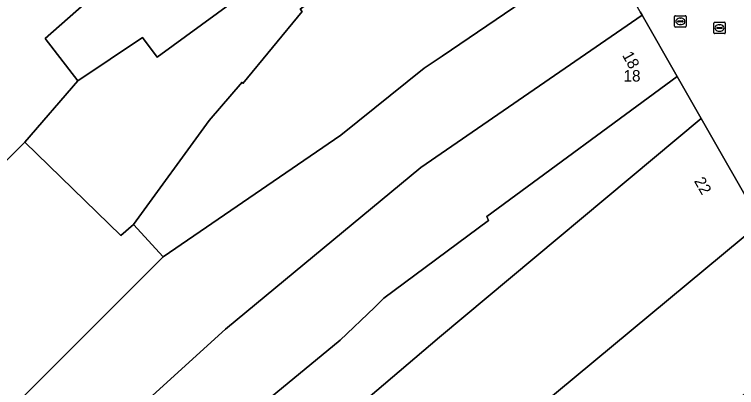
# Model space of a CAD drawing. Extents: x 161087 to 161926, y 382572 to 383873.
# Drawn here: x 161249.2 to 161312.3, y 383269 to 383301.6 of the extents above; entities that cross this region are included whole.
import ezdxf

# ---------------------------------------------------------------- set-up
doc = ezdxf.new("R2010")
doc.units = 0
for name, color, linetype in [('IMGEO_Erf', 7, 'Continuous'), ('IMGEO_Kolk', 7, 'Continuous'), ('IMGEO_Pand', 7, 'Continuous'), ('IMGEO_Pand_nummerreeks', 7, 'Continuous'), ('IMGEO_Rioolput', 7, 'Continuous'), ('IMGEO_Voetgangersgebied_open', 7, 'Continuous')]:
    doc.layers.add(name, color=color, linetype=linetype)

msp = doc.modelspace()

# ---------------------------------------------------------------- linework, layer by layer
at = {"layer": 'IMGEO_Erf'}
msp.add_lwpolyline([(161248.742, 383257.359), (161249.454, 383257.974), (161251.193, 383259.547), (161252.188, 383260.415), (161253.899, 383261.908), (161249.243, 383267.534), (161262.186, 383280.44), (161259.584, 383283.275), (161258.486, 383282.316), (161250.088, 383290.463), (161230.132, 383270.667)], dxfattribs=at)
at = {"layer": 'IMGEO_Kolk'}
for p, q in [((161306.885, 383300.566), (161306.885, 383301.418)), ((161306.96, 383301.492), (161307.812, 383301.492)), ((161307.144, 383300.986), (161307.144, 383300.998)), ((161307.582, 383300.949), (161307.184, 383300.949)), ((161307.187, 383301.035), (161307.585, 383301.035)), ((161307.373, 383301.272), (161307.398, 383301.272)), ((161307.628, 383300.998), (161307.628, 383300.986)), ((161307.886, 383301.418), (161307.886, 383300.566)), ((161307.812, 383300.492), (161306.96, 383300.492)), ((161307.396, 383300.712), (161307.371, 383300.712))]:
    msp.add_line(p, q, dxfattribs=at)
for points in [[(161306.885, 383300.566), (161306.885, 383301.418)], [(161306.96, 383301.492), (161307.812, 383301.492)], [(161307.886, 383301.418), (161307.886, 383300.566)], [(161307.812, 383300.492), (161306.96, 383300.492)]]:
    msp.add_lwpolyline(points, dxfattribs=at)
for centre, radius, start, end in [((161306.962, 383301.416), 0.0765, 91.55205, 178.44795), ((161306.962, 383301.416), 0.0765, 91.55205, 178.44795), ((161307.184, 383300.995), 0.0403, 85.87752, 175.75265), ((161307.181, 383300.985), 0.0366, 178.93798, 274.71019), ((161307.585, 383300.992), 0.043, 264.86636, 352.45326), ((161307.589, 383300.997), 0.0386, 1.73085, 96.63898), ((161307.81, 383301.416), 0.0765, 1.55205, 88.44795), ((161307.81, 383301.416), 0.0765, 1.55205, 88.44795), ((161306.962, 383300.568), 0.0765, 181.55205, 268.44795), ((161306.962, 383300.568), 0.0765, 181.55205, 268.44795), ((161307.81, 383300.568), 0.0765, 271.55205, 358.44795), ((161307.81, 383300.568), 0.0765, 271.55205, 358.44795)]:
    msp.add_arc(centre, radius, start, end, dxfattribs=at)
for centre, major_axis, ratio, start_param, end_param in [((161307.372, 383300.992), (-0.387, 0.002), 0.722429, 4.712389, 7.853982), ((161307.397, 383300.992), (-0.39, 0.002), 0.717154, 1.570796, 4.712389)]:
    msp.add_ellipse(centre, major_axis=major_axis, ratio=ratio, start_param=start_param, end_param=end_param, dxfattribs=at)
at = {"layer": 'IMGEO_Pand'}
for points in [[(161288.634, 383328.304), (161276.68, 383321.486), (161277.158, 383320.545), (161275.693, 383319.785), (161276.075, 383318.934), (161273.519, 383316.63), (161272.523, 383317.696), (161251.882, 383299.506), (161254.722, 383295.806), (161260.393, 383299.602), (161261.665, 383297.86), (161273.295, 383306.358), (161272.104, 383308.225), (161292.453, 383321.206)], [(161250.088, 383290.463), (161258.486, 383282.316), (161259.584, 383283.275), (161266.209, 383292.353), (161269.078, 383295.686), (161269.157, 383295.572), (161274.328, 383301.858), (161274.165, 383302.069), (161274.708, 383302.464), (161295.818, 383315.74), (161292.453, 383321.206), (161272.104, 383308.225), (161273.295, 383306.358), (161261.665, 383297.86), (161260.393, 383299.602), (161254.722, 383295.806)], [(161259.584, 383283.275), (161262.186, 383280.44), (161277.72, 383291.05), (161285.008, 383296.922), (161286.577, 383297.957), (161300.631, 383307.526), (161297.46, 383313.073), (161295.818, 383315.74), (161274.708, 383302.464), (161274.165, 383302.069), (161274.328, 383301.858), (161269.157, 383295.572), (161269.078, 383295.686), (161266.209, 383292.353)], [(161253.899, 383261.908), (161260.6, 383267.756), (161267.638, 383274.121), (161284.7, 383288.243), (161304.051, 383301.545), (161303.885, 383301.835), (161300.847, 383307.148), (161300.631, 383307.526), (161286.577, 383297.957), (161285.008, 383296.922), (161277.72, 383291.05), (161262.186, 383280.44), (161249.243, 383267.534)], [(161290.625, 383283.623), (161290.483, 383283.976), (161307.117, 383296.181), (161304.051, 383301.545), (161284.7, 383288.243), (161267.638, 383274.121), (161260.6, 383267.756), (161253.899, 383261.908), (161253.967, 383261.827), (161257.991, 383256.965), (161258.311, 383256.578), (161264.372, 383261.713), (161264.121, 383262.016), (161277.648, 383273.164), (161280.661, 383276.016), (161281.458, 383276.829)], [(161309.211, 383292.52), (161307.117, 383296.181), (161290.483, 383283.976), (161290.625, 383283.623), (161281.458, 383276.829), (161280.661, 383276.016), (161277.648, 383273.164), (161264.121, 383262.016), (161264.372, 383261.713), (161267.738, 383257.647), (161286.339, 383273.436)], [(161314.414, 383283.419), (161309.211, 383292.52), (161286.339, 383273.436), (161267.738, 383257.647), (161266.512, 383256.607), (161271.94, 383250), (161280.128, 383240.033), (161292.322, 383250), (161295.662, 383252.735), (161295.566, 383252.858), (161288.478, 383261.902)], [(161319.732, 383274.654), (161315.977, 383280.685), (161314.414, 383283.419), (161288.478, 383261.902), (161295.566, 383252.858), (161303.905, 383260.16)]]:
    msp.add_lwpolyline(points, close=True, dxfattribs=at)
msp.add_lwpolyline([(161222.868, 383308.726), (161232.764, 383298.452), (161226.498, 383291.954), (161223.282, 383288.62), (161213.174, 383298.3), (161208.307, 383292.846), (161217.323, 383282.32), (161221.187, 383279.418), (161230.132, 383270.667), (161250.088, 383290.463), (161254.722, 383295.806), (161251.882, 383299.506), (161272.523, 383317.696)], dxfattribs=at)
at = {"layer": 'IMGEO_Rioolput'}
for p, q in [((161310.383, 383300.924), (161311.235, 383300.924)), ((161310.308, 383299.998), (161310.308, 383300.85)), ((161310.567, 383300.418), (161310.567, 383300.43)), ((161311.005, 383300.381), (161310.607, 383300.381)), ((161310.61, 383300.467), (161311.008, 383300.467)), ((161310.796, 383300.704), (161310.821, 383300.704)), ((161311.051, 383300.43), (161311.051, 383300.418)), ((161311.309, 383300.85), (161311.309, 383299.998)), ((161311.235, 383299.924), (161310.383, 383299.924)), ((161310.819, 383300.144), (161310.794, 383300.144))]:
    msp.add_line(p, q, dxfattribs=at)
for points in [[(161310.383, 383300.924), (161311.235, 383300.924)], [(161310.308, 383299.998), (161310.308, 383300.85)], [(161311.309, 383300.85), (161311.309, 383299.998)], [(161311.235, 383299.924), (161310.383, 383299.924)]]:
    msp.add_lwpolyline(points, dxfattribs=at)
for centre, radius, start, end in [((161310.385, 383300.848), 0.0765, 91.55205, 178.44795), ((161310.385, 383300.848), 0.0765, 91.55205, 178.44795), ((161311.233, 383300.848), 0.0765, 1.55205, 88.44795), ((161311.233, 383300.848), 0.0765, 1.55205, 88.44795), ((161310.607, 383300.427), 0.0403, 85.87752, 175.75265), ((161310.604, 383300.417), 0.0366, 178.93798, 274.71019), ((161311.008, 383300.424), 0.043, 264.86636, 352.45326), ((161311.012, 383300.429), 0.0386, 1.73085, 96.63898), ((161310.385, 383300), 0.0765, 181.55205, 268.44795), ((161310.385, 383300), 0.0765, 181.55205, 268.44795), ((161311.233, 383300), 0.0765, 271.55205, 358.44795), ((161311.233, 383300), 0.0765, 271.55205, 358.44795)]:
    msp.add_arc(centre, radius, start, end, dxfattribs=at)
for centre, major_axis, ratio, start_param, end_param in [((161310.795, 383300.424), (-0.387, 0.002), 0.722429, 4.712389, 7.853982), ((161310.82, 383300.424), (-0.39, 0.002), 0.717154, 1.570796, 4.712389)]:
    msp.add_ellipse(centre, major_axis=major_axis, ratio=ratio, start_param=start_param, end_param=end_param, dxfattribs=at)
at = {"layer": 'IMGEO_Voetgangersgebied_open'}
msp.add_lwpolyline([(161303.885, 383301.835), (161304.051, 383301.545), (161307.117, 383296.181), (161309.211, 383292.52), (161314.414, 383283.419)], dxfattribs=at)

# ---------------------------------------------------------------- texts
at = {"layer": 'IMGEO_Pand_nummerreeks'}
for s, rotation, p in [('18', 299.28366, (161302.271, 383298.042)), ('22', 299.75922, (161308.554, 383287.061))]:
    msp.add_text(s, height=1, rotation=rotation, dxfattribs=at).set_placement(p)
msp.add_text('18', height=1, dxfattribs=at).set_placement((161302.417, 383295.743))

doc.saveas('drawing.dxf')
